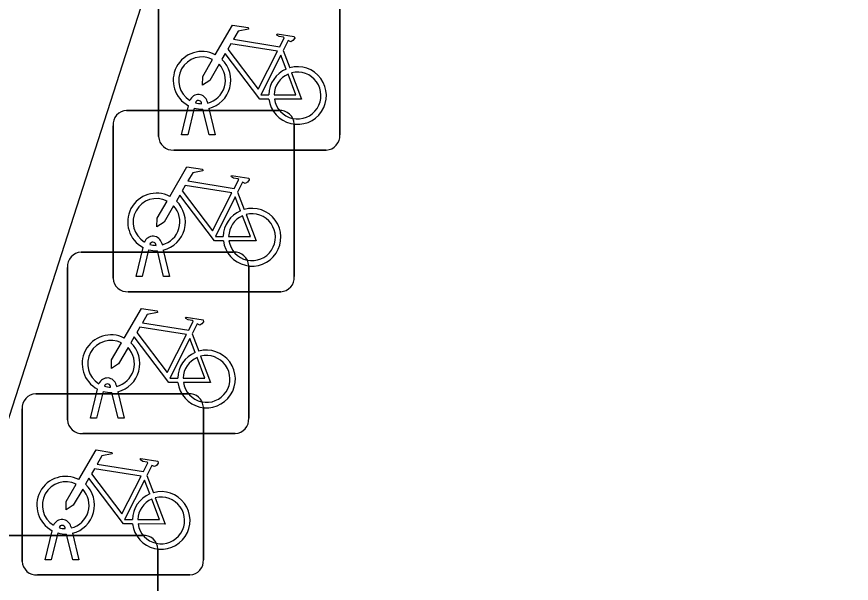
# Model space of a CAD drawing. Extents: x 161087 to 161922, y 382574 to 383873.
# Drawn here: x 161137.604 to 161142.207, y 383451.634 to 383454.757 of the extents above; entities that cross this region are included whole.
import ezdxf

# ---------------------------------------------------------------- set-up
doc = ezdxf.new("R2010")
doc.units = 0
doc.layers.add('IMGEO_Fietsenrek', color=7, linetype='Continuous')
doc.layers.add('IMGEO_Fietspad_gesloten', color=7, linetype='Continuous')

msp = doc.modelspace()

# ---------------------------------------------------------------- linework, layer by layer
at = {"layer": 'IMGEO_Fietsenrek'}
for p, q in [((161138.3865, 383454.0969), (161138.3865, 383454.9378)), ((161138.3865, 383454.9378), (161138.3865, 383454.0969)), ((161139.3855, 383454.9471), (161139.3855, 383454.1062)), ((161139.3855, 383454.1062), (161139.3855, 383454.9471)), ((161139.0732, 383454.5712), (161139.1095, 383454.476)), ((161138.6239, 383454.2779), (161138.6229, 383454.2822)), ((161138.6546, 383454.2894), (161138.6564, 383454.2815)), ((161138.2099, 383454.2405), (161139.0508, 383454.2405)), ((161139.0508, 383454.2405), (161138.2099, 383454.2405)), ((161138.5135, 383454.1063), (161138.5518, 383454.2663)), ((161138.5822, 383454.2541), (161138.5469, 383454.1063)), ((161138.665, 383454.1063), (161138.6311, 383454.248)), ((161138.6634, 383454.2523), (161138.6984, 383454.1063)), ((161138.1355, 383453.3159), (161138.1355, 383454.1568)), ((161138.1355, 383454.1568), (161138.1355, 383453.3159)), ((161139.1345, 383454.1661), (161139.1345, 383453.3252)), ((161139.1345, 383453.3252), (161139.1345, 383454.1661)), ((161138.5469, 383454.1063), (161138.5135, 383454.1063)), ((161138.6984, 383454.1063), (161138.665, 383454.1063)), ((161139.3111, 383454.0225), (161138.4702, 383454.0225)), ((161138.4702, 383454.0225), (161139.3111, 383454.0225)), ((161138.8222, 383453.7902), (161138.8585, 383453.695)), ((161138.3729, 383453.4969), (161138.3719, 383453.5012)), ((161138.4036, 383453.5084), (161138.4054, 383453.5005)), ((161137.9589, 383453.4595), (161138.7998, 383453.4595)), ((161138.7998, 383453.4595), (161137.9589, 383453.4595)), ((161138.2625, 383453.3253), (161138.3008, 383453.4853)), ((161138.3312, 383453.4731), (161138.2959, 383453.3253)), ((161138.414, 383453.3253), (161138.3801, 383453.467)), ((161138.4124, 383453.4713), (161138.4474, 383453.3253)), ((161137.8845, 383452.5349), (161137.8845, 383453.3758)), ((161137.8845, 383453.3758), (161137.8845, 383452.5349)), ((161138.8835, 383453.3851), (161138.8835, 383452.5442)), ((161138.8835, 383452.5442), (161138.8835, 383453.3851)), ((161138.2959, 383453.3253), (161138.2625, 383453.3253)), ((161138.4474, 383453.3253), (161138.414, 383453.3253)), ((161139.0601, 383453.2415), (161138.2192, 383453.2415)), ((161138.2192, 383453.2415), (161139.0601, 383453.2415)), ((161138.5712, 383453.0092), (161138.6075, 383452.914)), ((161138.1219, 383452.7159), (161138.1209, 383452.7202)), ((161138.1526, 383452.7274), (161138.1544, 383452.7195)), ((161137.7089, 383452.6795), (161138.5498, 383452.6795)), ((161138.5498, 383452.6795), (161137.7089, 383452.6795)), ((161138.0115, 383452.5443), (161138.0498, 383452.7043)), ((161138.0802, 383452.6921), (161138.0449, 383452.5443)), ((161138.163, 383452.5443), (161138.1291, 383452.686)), ((161138.1614, 383452.6903), (161138.1964, 383452.5443)), ((161137.6345, 383451.7549), (161137.6345, 383452.5958)), ((161137.6345, 383452.5958), (161137.6345, 383451.7549)), ((161138.6335, 383452.6051), (161138.6335, 383451.7642)), ((161138.6335, 383451.7642), (161138.6335, 383452.6051)), ((161138.0449, 383452.5443), (161138.0115, 383452.5443)), ((161138.1964, 383452.5443), (161138.163, 383452.5443)), ((161138.8091, 383452.4605), (161137.9682, 383452.4605)), ((161137.9682, 383452.4605), (161138.8091, 383452.4605)), ((161138.3212, 383452.2292), (161138.3575, 383452.134)), ((161137.8719, 383451.9359), (161137.8709, 383451.9402)), ((161137.9026, 383451.9474), (161137.9044, 383451.9395)), ((161137.4579, 383451.8985), (161138.2988, 383451.8985)), ((161138.2988, 383451.8985), (161137.4579, 383451.8985)), ((161137.7615, 383451.7643), (161137.7998, 383451.9243)), ((161137.8302, 383451.9121), (161137.7949, 383451.7643)), ((161137.913, 383451.7643), (161137.8791, 383451.906)), ((161137.9114, 383451.9103), (161137.9464, 383451.7643)), ((161138.3825, 383451.8241), (161138.3825, 383450.9832)), ((161138.3825, 383450.9832), (161138.3825, 383451.8241)), ((161137.7949, 383451.7643), (161137.7615, 383451.7643)), ((161137.9464, 383451.7643), (161137.913, 383451.7643)), ((161138.5591, 383451.6805), (161137.7182, 383451.6805)), ((161137.7182, 383451.6805), (161138.5591, 383451.6805))]:
    msp.add_line(p, q, dxfattribs=at)
for points in [[(161138.6991, 383454.5482), (161138.7938, 383454.7117), (161138.88, 383454.6979), (161138.8817, 383454.6892), (161138.8256, 383454.6783), (161138.7994, 383454.633), (161139.0546, 383454.5922)], [(161139.0546, 383454.5922), (161139.0796, 383454.641), (161139.0745, 383454.645), (161139.0513, 383454.6487), (161139.0386, 383454.6562), (161139.0376, 383454.6593), (161139.0398, 383454.6639), (161139.1346, 383454.6488), (161139.1369, 383454.6385), (161139.1275, 383454.6261), (161139.1151, 383454.6197), (161139.1006, 383454.6259), (161139.0732, 383454.5712)], [(161139.0417, 383454.567), (161138.7849, 383454.608), (161138.7682, 383454.5792), (161138.9352, 383454.3589), (161139.0417, 383454.567)], [(161138.9948, 383454.3035), (161138.9451, 383454.3036), (161138.7544, 383454.5553), (161138.7354, 383454.5225)], [(161138.7198, 383454.4957), (161138.6682, 383454.4065), (161138.6283, 383454.3805), (161138.6295, 383454.428), (161138.684, 383454.5222)], [(161139.0897, 383454.469), (161139.0604, 383454.5458), (161138.951, 383454.3277), (161138.9937, 383454.3276)], [(161139.0237, 383454.3275), (161139.1436, 383454.3273), (161139.1004, 383454.4409)], [(161139.1202, 383454.4478), (161139.1752, 383454.3032), (161139.0251, 383454.3035)], [(161138.4481, 383453.7672), (161138.5428, 383453.9307), (161138.629, 383453.9169), (161138.6307, 383453.9082), (161138.5746, 383453.8973), (161138.5484, 383453.852), (161138.8036, 383453.8112)], [(161138.8036, 383453.8112), (161138.8286, 383453.86), (161138.8235, 383453.864), (161138.8003, 383453.8677), (161138.7876, 383453.8752), (161138.7866, 383453.8783), (161138.7888, 383453.8829), (161138.8836, 383453.8678), (161138.8859, 383453.8575), (161138.8765, 383453.8451), (161138.8641, 383453.8387), (161138.8496, 383453.8449), (161138.8222, 383453.7902)], [(161138.7907, 383453.786), (161138.5339, 383453.827), (161138.5172, 383453.7982), (161138.6842, 383453.5779), (161138.7907, 383453.786)], [(161138.7438, 383453.5225), (161138.6941, 383453.5226), (161138.5034, 383453.7743), (161138.4844, 383453.7415)], [(161138.4688, 383453.7147), (161138.4172, 383453.6255), (161138.3773, 383453.5995), (161138.3785, 383453.647), (161138.433, 383453.7412)], [(161138.8387, 383453.688), (161138.8094, 383453.7648), (161138.7, 383453.5467), (161138.7427, 383453.5466)], [(161138.7727, 383453.5465), (161138.8926, 383453.5463), (161138.8494, 383453.6599)], [(161138.8692, 383453.6668), (161138.9242, 383453.5222), (161138.7741, 383453.5225)], [(161138.1971, 383452.9862), (161138.2918, 383453.1497), (161138.378, 383453.1359), (161138.3797, 383453.1272), (161138.3236, 383453.1163), (161138.2974, 383453.071), (161138.5526, 383453.0302)], [(161138.5526, 383453.0302), (161138.5776, 383453.079), (161138.5725, 383453.083), (161138.5493, 383453.0867), (161138.5366, 383453.0942), (161138.5356, 383453.0973), (161138.5378, 383453.1019), (161138.6326, 383453.0868), (161138.6349, 383453.0765), (161138.6255, 383453.0641), (161138.6131, 383453.0577), (161138.5986, 383453.0639), (161138.5712, 383453.0092)], [(161138.5397, 383453.005), (161138.2829, 383453.046), (161138.2662, 383453.0172), (161138.4332, 383452.7969), (161138.5397, 383453.005)], [(161138.4928, 383452.7415), (161138.4431, 383452.7416), (161138.2524, 383452.9933), (161138.2334, 383452.9605)], [(161138.5877, 383452.907), (161138.5584, 383452.9838), (161138.449, 383452.7657), (161138.4917, 383452.7656)], [(161138.2178, 383452.9337), (161138.1662, 383452.8445), (161138.1263, 383452.8185), (161138.1275, 383452.866), (161138.182, 383452.9602)], [(161138.5217, 383452.7655), (161138.6416, 383452.7653), (161138.5984, 383452.8789)], [(161138.6182, 383452.8858), (161138.6732, 383452.7412), (161138.5231, 383452.7415)], [(161137.9471, 383452.2062), (161138.0418, 383452.3697), (161138.128, 383452.3559), (161138.1297, 383452.3472), (161138.0736, 383452.3363), (161138.0474, 383452.291), (161138.3026, 383452.2502)], [(161138.3026, 383452.2502), (161138.3276, 383452.299), (161138.3225, 383452.303), (161138.2993, 383452.3067), (161138.2866, 383452.3142), (161138.2856, 383452.3173), (161138.2878, 383452.3219), (161138.3826, 383452.3068), (161138.3849, 383452.2965), (161138.3755, 383452.2841), (161138.3631, 383452.2777), (161138.3486, 383452.2839), (161138.3212, 383452.2292)], [(161138.2897, 383452.225), (161138.0329, 383452.266), (161138.0162, 383452.2372), (161138.1832, 383452.0169), (161138.2897, 383452.225)], [(161138.2428, 383451.9615), (161138.1931, 383451.9616), (161138.0024, 383452.2133), (161137.9834, 383452.1805)], [(161138.3377, 383452.127), (161138.3084, 383452.2038), (161138.199, 383451.9857), (161138.2417, 383451.9856)], [(161137.9678, 383452.1537), (161137.9162, 383452.0645), (161137.8763, 383452.0385), (161137.8775, 383452.086), (161137.932, 383452.1802)], [(161138.2717, 383451.9855), (161138.3916, 383451.9853), (161138.3484, 383452.0989)], [(161138.3682, 383452.1058), (161138.4232, 383451.9612), (161138.2731, 383451.9615)]]:
    msp.add_lwpolyline(points, dxfattribs=at)
for centre, radius, start, end in [((161138.6261, 383454.4069), 0.159, 62.6766, 242.1369), ((161138.6261, 383454.4069), 0.129, 63.3192, 238.903), ((161138.6261, 383454.4069), 0.159, 283.5766, 46.6042), ((161138.6261, 383454.4069), 0.129, 283.6043, 43.4302), ((161139.1527, 383454.3229), 0.159, 113.3408, 178.3217), ((161139.1527, 383454.3229), 0.159, 187.0065, 105.7708), ((161139.1527, 383454.3229), 0.129, 113.923, 177.9556), ((161139.1527, 383454.3229), 0.129, 188.6715, 104.5883), ((161138.6059, 383454.2783), 0.0499, 12.8025, 158.6934), ((161138.6059, 383454.2783), 0.0174, 12.8025, 163.4502), ((161138.6261, 383454.4069), 0.129, 253.415, 269.0204), ((161138.2132, 383454.1626), 0.0779, 92.4484, 184.2845), ((161138.2132, 383454.1626), 0.0779, 92.4484, 184.2845), ((161138.6261, 383454.4069), 0.159, 253.9967, 271.7867), ((161139.0566, 383454.1628), 0.0779, 2.4484, 94.2845), ((161139.0566, 383454.1628), 0.0779, 2.4484, 94.2845), ((161138.4644, 383454.1002), 0.0779, 182.4484, 274.2845), ((161138.4644, 383454.1002), 0.0779, 182.4484, 274.2845), ((161139.3078, 383454.1004), 0.0779, 272.4484, 4.2845), ((161139.3078, 383454.1004), 0.0779, 272.4484, 4.2845), ((161138.3751, 383453.6259), 0.159, 62.6766, 242.1369), ((161138.3751, 383453.6259), 0.129, 63.3192, 238.903), ((161138.3751, 383453.6259), 0.159, 283.5766, 46.6042), ((161138.3751, 383453.6259), 0.129, 283.6043, 43.4302), ((161138.9017, 383453.5419), 0.159, 113.3408, 178.3217), ((161138.9017, 383453.5419), 0.159, 187.0065, 105.7708), ((161138.9017, 383453.5419), 0.129, 113.923, 177.9556), ((161138.9017, 383453.5419), 0.129, 188.6715, 104.5883), ((161138.3549, 383453.4973), 0.0499, 12.8025, 158.6934), ((161138.3549, 383453.4973), 0.0174, 12.8025, 163.4502), ((161138.3751, 383453.6259), 0.129, 253.415, 269.0204), ((161137.9622, 383453.3816), 0.0779, 92.4484, 184.2845), ((161137.9622, 383453.3816), 0.0779, 92.4484, 184.2845), ((161138.3751, 383453.6259), 0.159, 253.9967, 271.7867), ((161138.8056, 383453.3818), 0.0779, 2.4484, 94.2845), ((161138.8056, 383453.3818), 0.0779, 2.4484, 94.2845), ((161138.2134, 383453.3192), 0.0779, 182.4484, 274.2845), ((161138.2134, 383453.3192), 0.0779, 182.4484, 274.2845), ((161139.0568, 383453.3194), 0.0779, 272.4484, 4.2845), ((161139.0568, 383453.3194), 0.0779, 272.4484, 4.2845), ((161138.1241, 383452.8449), 0.159, 62.6766, 242.1369), ((161138.1241, 383452.8449), 0.129, 63.3192, 238.903), ((161138.1241, 383452.8449), 0.159, 283.5766, 46.6042), ((161138.1241, 383452.8449), 0.129, 283.6043, 43.4302), ((161138.6507, 383452.7609), 0.159, 113.3408, 178.3217), ((161138.6507, 383452.7609), 0.159, 187.0065, 105.7708), ((161138.6507, 383452.7609), 0.129, 113.923, 177.9556), ((161138.6507, 383452.7609), 0.129, 188.6715, 104.5883), ((161138.1039, 383452.7163), 0.0499, 12.8025, 158.6934), ((161138.1039, 383452.7163), 0.0174, 12.8025, 163.4502), ((161138.1241, 383452.8449), 0.129, 253.415, 269.0204), ((161137.7122, 383452.6016), 0.0779, 92.4484, 184.2845), ((161137.7122, 383452.6016), 0.0779, 92.4484, 184.2845), ((161138.1241, 383452.8449), 0.159, 253.9967, 271.7867), ((161138.5556, 383452.6018), 0.0779, 2.4484, 94.2845), ((161138.5556, 383452.6018), 0.0779, 2.4484, 94.2845), ((161137.9624, 383452.5382), 0.0779, 182.4484, 274.2845), ((161137.9624, 383452.5382), 0.0779, 182.4484, 274.2845), ((161138.8058, 383452.5384), 0.0779, 272.4484, 4.2845), ((161138.8058, 383452.5384), 0.0779, 272.4484, 4.2845), ((161137.8741, 383452.0649), 0.159, 62.6766, 242.1369), ((161137.8741, 383452.0649), 0.129, 63.3192, 238.903), ((161137.8741, 383452.0649), 0.159, 283.5766, 46.6042), ((161137.8741, 383452.0649), 0.129, 283.6043, 43.4302), ((161138.4007, 383451.9809), 0.159, 113.3408, 178.3217), ((161138.4007, 383451.9809), 0.159, 187.0065, 105.7708), ((161138.4007, 383451.9809), 0.129, 188.6715, 104.5883), ((161138.4007, 383451.9809), 0.129, 113.923, 177.9556), ((161137.8539, 383451.9363), 0.0499, 12.8025, 158.6934), ((161137.8539, 383451.9363), 0.0174, 12.8025, 163.4502), ((161137.8741, 383452.0649), 0.129, 253.415, 269.0204), ((161137.8741, 383452.0649), 0.159, 253.9967, 271.7867), ((161138.3046, 383451.8208), 0.0779, 2.4484, 94.2845), ((161138.3046, 383451.8208), 0.0779, 2.4484, 94.2845), ((161137.7124, 383451.7582), 0.0779, 182.4484, 274.2845), ((161137.7124, 383451.7582), 0.0779, 182.4484, 274.2845), ((161138.5558, 383451.7584), 0.0779, 272.4484, 4.2845), ((161138.5558, 383451.7584), 0.0779, 272.4484, 4.2845)]:
    msp.add_arc(centre, radius, start, end, dxfattribs=at)
at = {"layer": 'IMGEO_Fietspad_gesloten'}
msp.add_lwpolyline([(161105.564, 383352.758), (161112.902, 383375.733), (161128.554, 383424.564), (161148.54, 383486.658)], dxfattribs=at)

doc.saveas('drawing.dxf')
